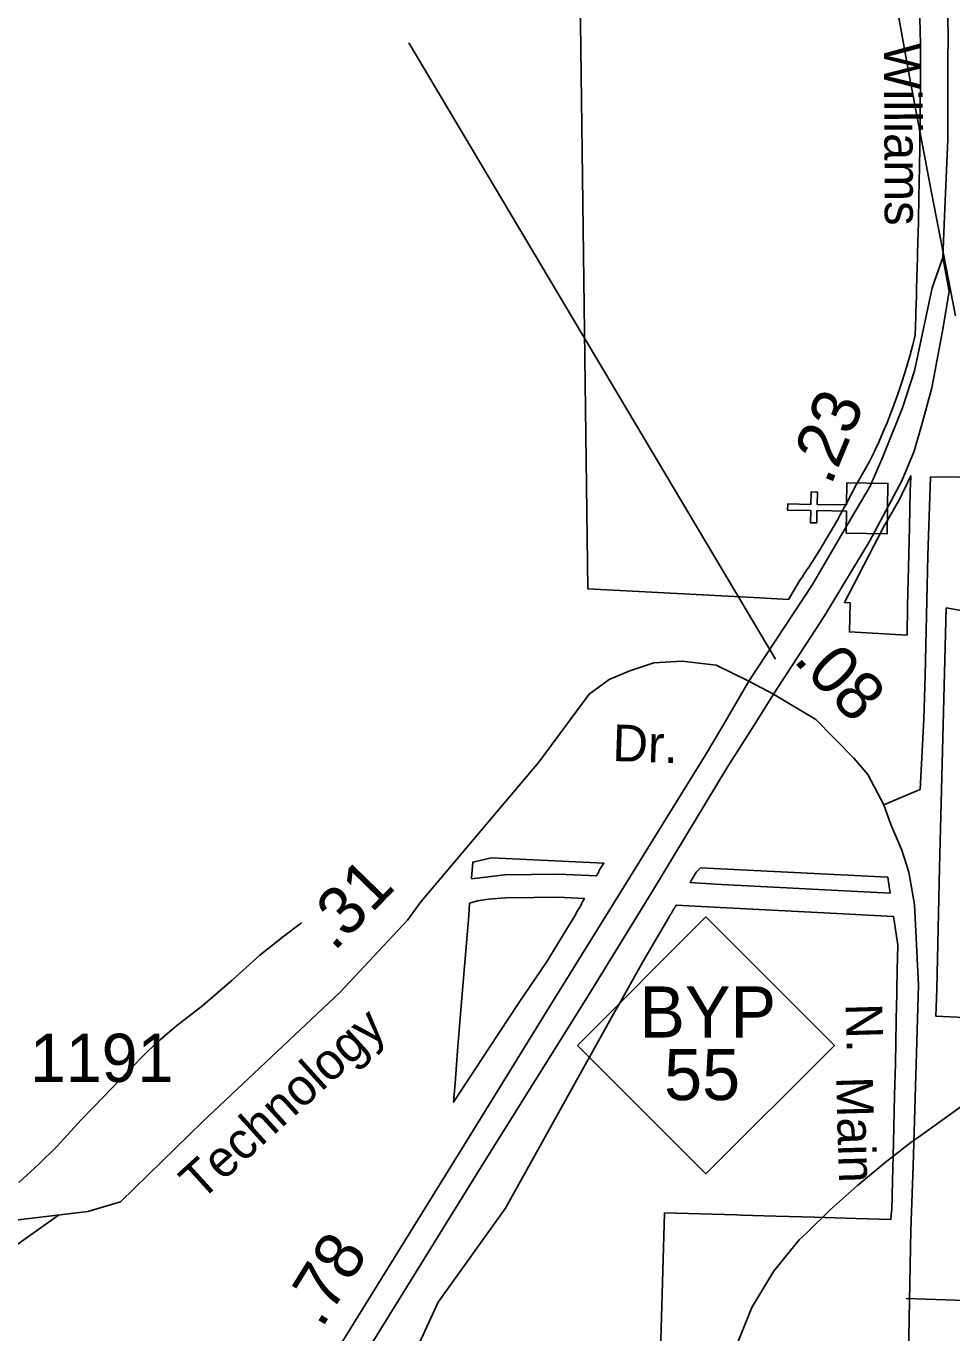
# Model space of a CAD drawing. Extents: x 2001466 to 2224147, y 644118 to 847247.
# Drawn here: x 2047017 to 2049417, y 706082 to 709469 of the extents above; entities that cross this region are included whole.
import ezdxf

# ---------------------------------------------------------------- set-up
doc = ezdxf.new("R2010")
doc.units = 0
for name, color, linetype in [('Exist Boundary Political City Limit New Hole', 7, 'Continuous'), ('Exist Cultural Church CELL', 7, 'Continuous'), ('Exist Hydrographic Misc Water Feature', 7, 'Continuous'), ('Exist Road Non-System Type 51', 7, 'Continuous'), ('Exist Road Primary NC Attributed', 7, 'Continuous'), ('Exist Road Primary NC Divided Attributed', 7, 'Continuous'), ('Exist Road Primary NC Label', 7, 'Continuous'), ('Exist Road Primary NC Service Mileage Hundredths English Label', 7, 'Continuous'), ('Exist Road Primary NC Shield CELL', 7, 'Continuous'), ('Exist Road Primary NC Shield Number Label', 7, 'Continuous'), ('Exist Road Secondary Mileage Hundredths English Label', 7, 'Continuous'), ('Exist Road Secondary Type 51 Attributed', 7, 'Continuous'), ('Exist Road Secondary Type 51 Label', 7, 'Continuous'), ('Exist Road Secondary Type 51 Number Label', 7, 'Continuous'), ('Map Preparation Boundary City Limit Buffer Line', 7, 'Continuous')]:
    doc.layers.add(name, color=color, linetype=linetype)

msp = doc.modelspace()

# ---------------------------------------------------------------- linework, layer by layer
at = {"layer": 'Exist Boundary Political City Limit New Hole'}
for points in [[(2049333, 709509.3), (2049334.8, 709460.2), (2049335.9, 709417.2), (2049336, 709411.3), (2049335.6, 709353.9), (2049335.4, 709317.2), (2049335.1, 709275.7), (2049334.8, 709236.9), (2049334.5, 709216.8), (2049334, 709178.2), (2049333.9, 709169.4), (2049333.5, 709139.1), (2049333.2, 709120.4), (2049332.9, 709100.2), (2049332.2, 709069.9), (2049331.4, 709022), (2049331.4, 709020.5), (2049330.4, 708971.1), (2049329.2, 708924.5), (2049329.1, 708920.1), (2049327.9, 708869.7), (2049326.5, 708816.9), (2049325.6, 708787.9), (2049325, 708768.4), (2049323.8, 708729.2), (2049323.4, 708718.4), (2049322.5, 708690.1), (2049321.9, 708670.6), (2049321.9, 708668.6), (2049315.5, 708642.9), (2049308.6, 708617.3), (2049302.1, 708594.1), (2049295.1, 708571), (2049286.6, 708544.1), (2049277.8, 708518), (2049263.9, 708480.2), (2049259, 708466.9), (2049248.9, 708441.3), (2049240.8, 708421.9), (2049238.2, 708415.8), (2049227.2, 708390.6), (2049218.5, 708371.5), (2049215.8, 708365.4), (2049203.8, 708340.6), (2049178.5, 708296.5), (2049165.6, 708274.1), (2049163.5, 708270.1), (2049160.8, 708264.7), (2049157.1, 708257.6), (2049153.4, 708250.5), (2049150.1, 708244.3), (2049146.9, 708238.1), (2049142.9, 708230.6), (2049137.9, 708221.4), (2049135.5, 708217), (2049131.6, 708210), (2049128.5, 708204.3), (2049124.8, 708197.8), (2049121.9, 708192.5), (2049117, 708183.8), (2049111.5, 708174.2), (2049107.2, 708167), (2049104, 708161.3), (2049101.4, 708157), (2049097.2, 708149.7), (2049093.6, 708143.7), (2049091, 708139.4), (2049089.5, 708136.8), (2049084.9, 708129.1), (2049080.2, 708121.4), (2049076, 708114.6), (2049072.6, 708109), (2049067, 708100.1), (2049062.5, 708092.9), (2049057, 708084.1), (2049051.5, 708075.6), (2049046.6, 708068.1), (2049041.1, 708059.7), (2049034.2, 708049.3), (2049029.5, 708042.2), (2049024, 708033.9), (2049018.4, 708025.6), (2048993.5, 707983.2), (2048919.5, 707987.4), (2048473.5, 708011.1), (2048441.8, 710411.9)], [(2049239.4, 708170.6), (2049138.5, 707975.1), (2049153.2, 707974.2), (2049151.2, 707899.3), (2049300.9, 707891), (2049302.2, 707966.4), (2049304.8, 708067), (2049307.1, 708169.5), (2049308.1, 708217.4), (2049309.2, 708267.9), (2049309.5, 708279.4), (2049310.1, 708303.7), (2049304.8, 708291.8), (2049299, 708279.8), (2049293.6, 708268.6), (2049282, 708244.1), (2049239.4, 708170.6)], [(2049402.2, 707961.9), (2049384.8, 707287.4), (2049377.5, 706973.4), (2049375.2, 706903.5), (2049765.1, 706884.9), (2049778.2, 706992.9), (2049781.2, 707045.8), (2049788.4, 707176.7), (2049779.1, 707386.1), (2049717.4, 707905.1), (2049455.8, 707952.2), (2049402.2, 707961.9)], [(2048171.6, 707259.1), (2048257.8, 707269.5), (2048396.8, 707271.3), (2048416.9, 707270.3), (2048495.8, 707266.5), (2048496.5, 707267.9), (2048497.1, 707269.2), (2048497.9, 707270.5), (2048498.5, 707271.8), (2048499.2, 707273.2), (2048499.9, 707274.5), (2048500.6, 707275.9), (2048501.5, 707277.6), (2048502.2, 707279), (2048502.8, 707280.3), (2048503.8, 707282.1), (2048504.4, 707283.4), (2048505.1, 707284.8), (2048506, 707286.6), (2048514.8, 707299.4), (2048223.8, 707313.4), (2048175.2, 707302.5), (2048173.5, 707280.7), (2048171.8, 707261.7), (2048171.6, 707259.1)], [(2049250.9, 707263.8), (2048765.4, 707287.2), (2048754.5, 707276.1), (2048753.4, 707274.5), (2048752.6, 707273.2), (2048751.8, 707271.9), (2048750.8, 707270.2), (2048750, 707268.9), (2048749.2, 707267.6), (2048748.1, 707265.9), (2048747, 707264.3), (2048746.4, 707263), (2048745.5, 707261.7), (2048744.5, 707260), (2048743.8, 707258.7), (2048742.9, 707257.4), (2048741.9, 707255.7), (2048740.9, 707254), (2048740, 707252.8), (2048739.2, 707251.5), (2048738.1, 707249.8), (2048792.2, 707246.1), (2048803.4, 707245.3), (2048954.2, 707237.7), (2049105.2, 707229.6), (2049257.1, 707222), (2049252.8, 707251.6), (2049250.9, 707263.8)], [(2048464.6, 707208), (2048395.8, 707211.4), (2048333.1, 707210.5), (2048260.2, 707209.5), (2048216.2, 707206.5), (2048187.4, 707201.9), (2048167, 707196), (2048165.9, 707179.7), (2048164.5, 707164.2), (2048145.8, 706940.2), (2048140.4, 706876), (2048136, 706824.2), (2048129.1, 706729.9), (2048125.4, 706680.1), (2048219.6, 706823.8), (2048294.5, 706937.6), (2048366.5, 707043.4), (2048442.2, 707167.9), (2048445.2, 707173.4), (2048449.8, 707181.2), (2048453.9, 707188.6), (2048457, 707194.3), (2048459.8, 707199.1), (2048464.6, 707208)], [(2047938.6, 705842.6), (2048085, 706161.5), (2048259.5, 706405.1), (2048543.5, 706914.9), (2048550, 706926.6), (2048616, 707044), (2048683, 707158.6), (2048683.8, 707159.8), (2048684.5, 707161.1), (2048685.2, 707162.4), (2048686.2, 707164.1), (2048687.1, 707165.4), (2048687.9, 707166.7), (2048688.9, 707168.4), (2048689.8, 707169.7), (2048690.4, 707171), (2048691.5, 707172.7), (2048692.2, 707174), (2048693, 707175.2), (2048694, 707177), (2048694.8, 707178.3), (2048695.6, 707179.6), (2048696.6, 707181.3)], [(2048696.6, 707181.3), (2048697.6, 707183), (2048698.4, 707184.3), (2048699.1, 707185.6), (2048700.2, 707187.3), (2048701.2, 707189), (2048702.4, 707190.9), (2048799.8, 707185.4), (2048951.2, 707177.7), (2049102.2, 707169.8), (2049265.9, 707161.4), (2049267.4, 707151.2), (2049269.9, 707134.2), (2049276.6, 707087.6), (2049275.2, 707023.3), (2049273.1, 706919.4), (2049272.9, 706903.6), (2049272.6, 706891.4), (2049270.8, 706780.8), (2049268.6, 706697.9), (2049265.5, 706575.7), (2049262.9, 706475.6), (2049261, 706400.4), (2049260.8, 706397.8), (2049258.9, 706375.7), (2049168, 706379), (2049061.1, 706381.8), (2048960.5, 706384.7), (2048870.8, 706387.6), (2048858.4, 706387.9), (2048672.2, 706393), (2048654.9, 705791.8)]]:
    msp.add_lwpolyline(points, dxfattribs=at)
at = {"layer": 'Exist Cultural Church CELL'}
msp.add_lwpolyline([(2049142.5, 708155.2), (2049143.4, 708212.1), (2049067.3, 708213.5), (2049066.7, 708181.5), (2049050.7, 708181.8), (2049051.3, 708213.8), (2048991.2, 708214.9), (2048991.5, 708230.9), (2049051.6, 708229.8), (2049052.2, 708261.8), (2049068.2, 708261.6), (2049067.6, 708229.6), (2049143.7, 708228.2), (2049144.9, 708285.8), (2049251.3, 708283.9), (2049248.9, 708153.3)], close=True, dxfattribs=at)
at = {"layer": 'Exist Hydrographic Misc Water Feature'}
for points in [[(2049218.8, 709957.5), (2049210.3, 709876.3), (2049307.5, 709337.6)], [(2049218.8, 709957.5), (2049210.3, 709876.3), (2049307.5, 709337.6)], [(2049307.5, 709337.6), (2049364.5, 709037.8), (2049426.1, 708718.7)], [(2049307.5, 709337.6), (2049364.5, 709037.8), (2049426.1, 708718.7)], [(2047730.9, 707145.1), (2047685, 707110.9), (2047623, 707060.9), (2047551.3, 706996.8), (2047475.4, 706930.6), (2047407.5, 706878.5), (2047365.5, 706842.4), (2047347.4, 706826.4), (2047331.5, 706810.4), (2047281.6, 706760.2), (2047219.7, 706696.2), (2047159.8, 706634.1), (2047098.1, 706566), (2047050.1, 706519.9), (2046998.2, 706471.8)], [(2049490.4, 706704.4), (2049363.7, 706614.1), (2049330.1, 706589.9)], [(2049490.4, 706704.4), (2049363.7, 706614.1), (2049330.1, 706589.9)], [(2049330.1, 706589.9), (2049310.6, 706575.9), (2049244.4, 706523.9), (2049172.6, 706464.3)], [(2049330.1, 706589.9), (2049310.6, 706575.9), (2049244.4, 706523.9), (2049172.6, 706464.3)], [(2049172.6, 706464.3), (2049102.7, 706402.2), (2049041.6, 706342.8)], [(2049172.6, 706464.3), (2049102.7, 706402.2), (2049041.6, 706342.8)], [(2049041.6, 706342.8), (2049021.5, 706323.2), (2048954.2, 706241.4), (2048898.3, 706148), (2048873.4, 706086.1)], [(2049041.6, 706342.8), (2049021.5, 706323.2), (2048954.2, 706241.4), (2048898.3, 706148), (2048873.4, 706086.1)], [(2048873.4, 706086.1), (2048852.5, 706034.5), (2048829.6, 705960.1), (2048817.7, 705913.9)], [(2048873.4, 706086.1), (2048852.5, 706034.5), (2048829.6, 705960.1), (2048817.7, 705913.9)]]:
    msp.add_lwpolyline(points, dxfattribs=at)
at = {"layer": 'Exist Road Non-System Type 51'}
for points in [[(2046881.3, 706240.6), (2046915.7, 706260.6), (2046972.4, 706295.5), (2047101.3, 706387.7)], [(2049298.4, 706171.5), (2049502.1, 706164.1), (2049594.7, 706143.7), (2049666.9, 706112.2), (2049726.1, 706069.6), (2049794.6, 705999.2), (2049853.9, 705917.7), (2049890.9, 705862.1), (2049937.2, 705805.2)]]:
    msp.add_lwpolyline(points, dxfattribs=at)
at = {"layer": 'Exist Road Primary NC Attributed'}
for points in [[(2049393.5, 708869.9), (2049397.5, 708976.4), (2049406.1, 709175.6), (2049406.1, 709370.1), (2049407.5, 709451.4), (2049400.1, 709690.6), (2049381.5, 709874.4), (2049350.2, 710138.9), (2049297.6, 710427.3), (2049264.3, 710607.2), (2049210.4, 710810.4), (2049145.1, 711026.2), (2049068.6, 711244), (2048963.8, 711485.4), (2048871.5, 711710.4), (2048733.2, 712001.9), (2048569, 712350.5), (2048410.2, 712705.4), (2048268.2, 713019.2), (2048090.4, 713416.3), (2047971.6, 713693.1), (2047876.6, 713902.2), (2047744.7, 714206.4)], [(2048954.3, 707738), (2048890.4, 707771.3)], [(2049240.4, 707451), (2049199.1, 707529.6), (2049163.1, 707572.2), (2049111.2, 707624.2), (2049064.6, 707672.1), (2048954.3, 707738)], [(2049414.3, 703657.2), (2049380.8, 703819.8), (2049323.2, 704143.1), (2049294.7, 704276.2), (2049277.9, 704426.2), (2049272, 704578.3), (2049273.1, 704775.8), (2049277.9, 705055.7), (2049283.1, 705183.5), (2049297.4, 705723.3), (2049301.6, 705888.1), (2049310.6, 706348.6), (2049316.9, 706515.5), (2049330.1, 706983.5), (2049320.2, 707192.5), (2049305.6, 707276.4), (2049287, 707333.7), (2049259, 707400.3), (2049240.4, 707451)]]:
    msp.add_lwpolyline(points, dxfattribs=at)
at = {"layer": 'Exist Road Primary NC Divided Attributed'}
for points in [[(2048890.4, 707771.3), (2049055.4, 708021.7), (2049146.5, 708177.5), (2049204.7, 708276.7), (2049238.2, 708352.9), (2049288.9, 708479.8), (2049319.6, 708576.1), (2049366.2, 708791.4), (2049393.5, 708869.9)], [(2048954.3, 707738), (2049086.5, 707941), (2049204.1, 708134.8), (2049287, 708290.3), (2049318.9, 708367.9), (2049340.8, 708442.9), (2049364.9, 708532.1), (2049394.2, 708688), (2049409.5, 708781.9), (2049393.5, 708869.9)], [(2048890.4, 707771.3), (2048823.6, 707656), (2048777.4, 707578.6), (2048572.7, 707247.5), (2048383.6, 706942.9), (2048176, 706607.1), (2047772.4, 705955.1), (2047669.7, 705787.8), (2047501.3, 705507.4), (2047417.1, 705343.6), (2047355.4, 705200.5), (2047316.2, 705086.3), (2047283.1, 704981), (2047273.9, 704949.9), (2047234.4, 704779.4), (2047204.9, 704572.8), (2047194, 704456.3), (2047194.5, 704352), (2047188.2, 704219.7), (2047197, 704093.9)], [(2047267.1, 704114.4), (2047256.3, 704218.6), (2047258.6, 704427.4), (2047268.4, 704539.4), (2047283.4, 704652.4), (2047309.3, 704802.4), (2047353.1, 704977.8), (2047440.2, 705227.1), (2047516.3, 705392.1), (2047583.2, 705515.5), (2047710.1, 705724.4), (2047905, 706040.5), (2048196.8, 706512.5), (2048472.4, 706953.2), (2048643.8, 707231.6), (2048834.5, 707547.5), (2048904.8, 707657.5), (2048954.3, 707738)]]:
    msp.add_lwpolyline(points, dxfattribs=at)
at = {"layer": 'Exist Road Primary NC Service Mileage Hundredths English Label'}
msp.add_line((2048960.1, 707828.8), (2048009.1, 709426.2), dxfattribs=at)
at = {"layer": 'Exist Road Primary NC Shield CELL'}
msp.add_lwpolyline([(2048446.3, 706827.3), (2048779.3, 707160.3), (2049112.3, 706827.3), (2048779.3, 706494.3)], close=True, dxfattribs=at)
at = {"layer": 'Exist Road Secondary Type 51 Attributed'}
for points in [[(2049240.4, 707451), (2049309.6, 707480.3), (2049334.9, 707490.9), (2049343.8, 707673.2), (2049347.5, 707786.3), (2049354.4, 708096.8), (2049361.2, 708300.7)], [(2049361.2, 708300.7), (2049511.6, 708299.7), (2049634.7, 708291.8), (2049746.8, 708272.9), (2049862, 708230.2), (2049975.6, 708209.7), (2050242.3, 708181.3), (2050536.6, 708135.5), (2050831.7, 708086.5), (2050983.2, 708072.3)], [(2048890.4, 707771.3), (2048805.6, 707812.7), (2048717.7, 707823.3), (2048644.5, 707819.3), (2048581.9, 707798), (2048528.6, 707775.4), (2048476.7, 707738.1), (2048346.7, 707561.9), (2048040.4, 707199.5), (2048005.6, 707152.2), (2047831.4, 706965.2), (2047474.6, 706629.3), (2047261.9, 706422.3), (2047177.4, 706396.9), (2046968.4, 706371.6), (2046879.2, 706375.8), (2046818, 706401.1), (2046773.6, 706462.4)]]:
    msp.add_lwpolyline(points, dxfattribs=at)
at = {"layer": 'Map Preparation Boundary City Limit Buffer Line'}
for points in [[(2049333, 709509.3), (2049334.8, 709460.2), (2049335.9, 709417.2), (2049336, 709411.3), (2049335.6, 709353.9), (2049335.4, 709317.2), (2049335.1, 709275.7), (2049334.8, 709236.9), (2049334.5, 709216.8), (2049334, 709178.2), (2049333.9, 709169.4), (2049333.5, 709139.1), (2049333.2, 709120.4), (2049332.9, 709100.2), (2049332.2, 709069.9), (2049331.4, 709022), (2049331.4, 709020.5), (2049330.4, 708971.1), (2049329.2, 708924.5), (2049329.1, 708920.1), (2049327.9, 708869.7), (2049326.5, 708816.9), (2049325.6, 708787.9), (2049325, 708768.4), (2049323.8, 708729.2), (2049323.4, 708718.4), (2049322.5, 708690.1), (2049321.9, 708670.6), (2049321.9, 708668.6), (2049315.5, 708642.9), (2049308.6, 708617.3), (2049302.1, 708594.1), (2049295.1, 708571), (2049286.6, 708544.1), (2049277.8, 708518), (2049263.9, 708480.2), (2049259, 708466.9), (2049248.9, 708441.3), (2049240.8, 708421.9), (2049238.2, 708415.8), (2049227.2, 708390.6), (2049218.5, 708371.5), (2049215.8, 708365.4), (2049203.8, 708340.6), (2049178.5, 708296.5), (2049165.6, 708274.1), (2049163.5, 708270.1), (2049160.8, 708264.7), (2049157.1, 708257.6), (2049153.4, 708250.5), (2049150.1, 708244.3), (2049146.9, 708238.1), (2049142.9, 708230.6), (2049137.9, 708221.4), (2049135.5, 708217), (2049131.6, 708210), (2049128.5, 708204.3), (2049124.8, 708197.8), (2049121.9, 708192.5), (2049117, 708183.8), (2049111.5, 708174.2), (2049107.2, 708167), (2049104, 708161.3), (2049101.4, 708157), (2049097.2, 708149.7), (2049093.6, 708143.7), (2049091, 708139.4), (2049089.5, 708136.8), (2049084.9, 708129.1), (2049080.2, 708121.4), (2049076, 708114.6), (2049072.6, 708109), (2049067, 708100.1), (2049062.5, 708092.9), (2049057, 708084.1), (2049051.5, 708075.6), (2049046.6, 708068.1), (2049041.1, 708059.7), (2049034.2, 708049.3), (2049029.5, 708042.2), (2049024, 708033.9), (2049018.4, 708025.6), (2048993.5, 707983.2), (2048919.5, 707987.4), (2048473.5, 708011.1), (2048441.8, 710411.9)], [(2049239.4, 708170.6), (2049138.5, 707975.1), (2049153.2, 707974.2), (2049151.2, 707899.3), (2049300.9, 707891), (2049302.2, 707966.4), (2049304.8, 708067), (2049307.1, 708169.5), (2049308.1, 708217.4), (2049309.2, 708267.9), (2049309.5, 708279.4), (2049310.1, 708303.7), (2049304.8, 708291.8), (2049299, 708279.8), (2049293.6, 708268.6), (2049282, 708244.1), (2049239.4, 708170.6)], [(2049402.2, 707961.9), (2049384.8, 707287.4), (2049377.5, 706973.4), (2049375.2, 706903.5), (2049765.1, 706884.9), (2049778.2, 706992.9), (2049781.2, 707045.8), (2049788.4, 707176.7), (2049779.1, 707386.1), (2049717.4, 707905.1), (2049455.8, 707952.2), (2049402.2, 707961.9)], [(2048171.6, 707259.1), (2048257.8, 707269.5), (2048396.8, 707271.3), (2048416.9, 707270.3), (2048495.8, 707266.5), (2048496.5, 707267.9), (2048497.1, 707269.2), (2048497.9, 707270.5), (2048498.5, 707271.8), (2048499.2, 707273.2), (2048499.9, 707274.5), (2048500.6, 707275.9), (2048501.5, 707277.6), (2048502.2, 707279), (2048502.8, 707280.3), (2048503.8, 707282.1), (2048504.4, 707283.4), (2048505.1, 707284.8), (2048506, 707286.6), (2048514.8, 707299.4), (2048223.8, 707313.4), (2048175.2, 707302.5), (2048173.5, 707280.7), (2048171.8, 707261.7), (2048171.6, 707259.1)], [(2049250.9, 707263.8), (2048765.4, 707287.2), (2048754.5, 707276.1), (2048753.4, 707274.5), (2048752.6, 707273.2), (2048751.8, 707271.9), (2048750.8, 707270.2), (2048750, 707268.9), (2048749.2, 707267.6), (2048748.1, 707265.9), (2048747, 707264.3), (2048746.4, 707263), (2048745.5, 707261.7), (2048744.5, 707260), (2048743.8, 707258.7), (2048742.9, 707257.4), (2048741.9, 707255.7), (2048740.9, 707254), (2048740, 707252.8), (2048739.2, 707251.5), (2048738.1, 707249.8), (2048792.2, 707246.1), (2048803.4, 707245.3), (2048954.2, 707237.7), (2049105.2, 707229.6), (2049257.1, 707222), (2049252.8, 707251.6), (2049250.9, 707263.8)], [(2048464.6, 707208), (2048395.8, 707211.4), (2048333.1, 707210.5), (2048260.2, 707209.5), (2048216.2, 707206.5), (2048187.4, 707201.9), (2048167, 707196), (2048165.9, 707179.7), (2048164.5, 707164.2), (2048145.8, 706940.2), (2048140.4, 706876), (2048136, 706824.2), (2048129.1, 706729.9), (2048125.4, 706680.1), (2048219.6, 706823.8), (2048294.5, 706937.6), (2048366.5, 707043.4), (2048442.2, 707167.9), (2048445.2, 707173.4), (2048449.8, 707181.2), (2048453.9, 707188.6), (2048457, 707194.3), (2048459.8, 707199.1), (2048464.6, 707208)], [(2047938.6, 705842.6), (2048085, 706161.5), (2048259.5, 706405.1), (2048543.5, 706914.9), (2048550, 706926.6), (2048616, 707044), (2048683, 707158.6), (2048683.8, 707159.8), (2048684.5, 707161.1), (2048685.2, 707162.4), (2048686.2, 707164.1), (2048687.1, 707165.4), (2048687.9, 707166.7), (2048688.9, 707168.4), (2048689.8, 707169.7), (2048690.4, 707171), (2048691.5, 707172.7), (2048692.2, 707174), (2048693, 707175.2), (2048694, 707177), (2048694.8, 707178.3), (2048695.6, 707179.6), (2048696.6, 707181.3)], [(2048696.6, 707181.3), (2048697.6, 707183), (2048698.4, 707184.3), (2048699.1, 707185.6), (2048700.2, 707187.3), (2048701.2, 707189), (2048702.4, 707190.9), (2048799.8, 707185.4), (2048951.2, 707177.7), (2049102.2, 707169.8), (2049265.9, 707161.4), (2049267.4, 707151.2), (2049269.9, 707134.2), (2049276.6, 707087.6), (2049275.2, 707023.3), (2049273.1, 706919.4), (2049272.9, 706903.6), (2049272.6, 706891.4), (2049270.8, 706780.8), (2049268.6, 706697.9), (2049265.5, 706575.7), (2049262.9, 706475.6), (2049261, 706400.4), (2049260.8, 706397.8), (2049258.9, 706375.7), (2049168, 706379), (2049061.1, 706381.8), (2048960.5, 706384.7), (2048870.8, 706387.6), (2048858.4, 706387.9), (2048672.2, 706393), (2048654.9, 705791.8)]]:
    msp.add_lwpolyline(points, dxfattribs=at)

# ---------------------------------------------------------------- texts
at = {"layer": 'Exist Road Primary NC Label'}
for s, rotation, p in [('Williams', 270.2863, (2049240.7, 709424.9)), ('N. ', 271.6705, (2049141.1, 706935.2)), ('Main', 271.6356, (2049116.7, 706745.6))]:
    msp.add_text(s, height=95, rotation=rotation, dxfattribs=at).set_placement(p)
at = {"layer": 'Exist Road Primary NC Service Mileage Hundredths English Label'}
for s, rotation, p in [('.23', 67.6325, (2049102.9, 708275.9)), ('.08', 314.1781, (2049003, 707824.4)), ('.78', 58.2364, (2047783.5, 706091.8))]:
    msp.add_text(s, height=125, rotation=rotation, dxfattribs=at).set_placement(p)
at = {"layer": 'Exist Road Primary NC Shield Number Label'}
for s, p in [('BYP', (2048606.8, 706847.8)), ('55', (2048670.9, 706685.6))]:
    msp.add_text(s, height=132.5, dxfattribs=at).set_placement(p)
at = {"layer": 'Exist Road Secondary Mileage Hundredths English Label'}
msp.add_text('.31', height=125, rotation=45.8059, dxfattribs=at).set_placement((2047815.5, 707068.5))
at = {"layer": 'Exist Road Secondary Type 51 Label'}
for s, rotation, p in [('Dr.', 358.066, (2048536.2, 707564.7)), ('Technology', 42.2841, (2047469.6, 706421.4))]:
    msp.add_text(s, height=95, rotation=rotation, dxfattribs=at).set_placement(p)
at = {"layer": 'Exist Road Secondary Type 51 Number Label'}
msp.add_text('1191', height=125, dxfattribs=at).set_placement((2047027.2, 706732.6))

doc.saveas('drawing.dxf')
